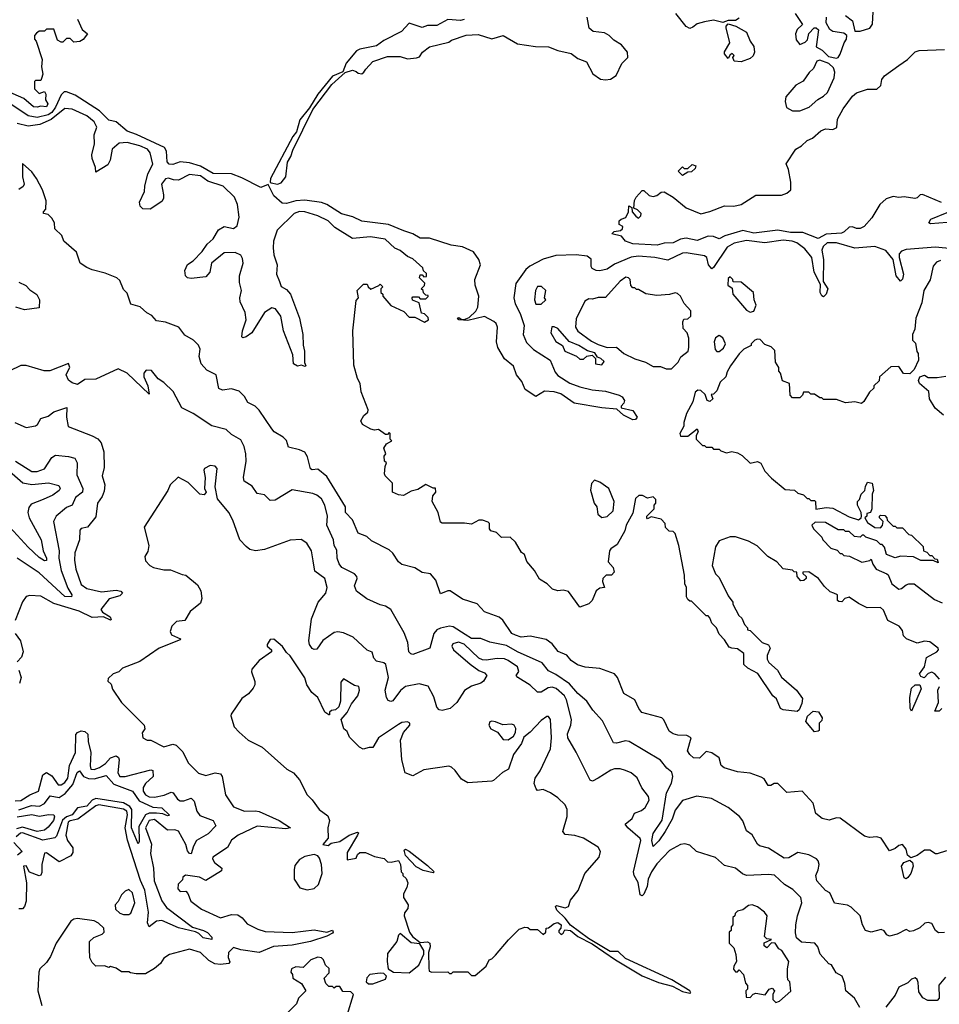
# Model space of a CAD drawing. Extents: x 2386423 to 2568864, y 578392 to 761999.
# Tile 336 of 454: x 2499229 to 2504246, y 671122 to 676492. Entities that reach past the tile are written whole.
import ezdxf

# ---------------------------------------------------------------- set-up
doc = ezdxf.new("R2010")
doc.units = 0

msp = doc.modelspace()

# ---------------------------------------------------------------- linework, layer by layer
at = {"layer": '0CON05XD'}
for points in [[(2499543.8, 676495), (2499569.3, 676439.3), (2499600, 676415), (2499576.4, 676383.6), (2499557, 676373), (2499525, 676370), (2499505, 676390), (2499485, 676390), (2499465, 676370), (2499455, 676370), (2499435, 676380), (2499415, 676440), (2499375, 676440), (2499365, 676430), (2499335, 676430), (2499321.7, 676418.3), (2499310, 676405), (2499310, 676385), (2499320, 676375), (2499352.5, 676275), (2499347.5, 676235), (2499356.2, 676195), (2499348.3, 676171.7), (2499345, 676160), (2499315, 676160), (2499310, 676155), (2499310, 676115), (2499335, 676090), (2499365, 676100), (2499372.5, 676085), (2499370, 676055), (2499383.6, 676033.6), (2499375, 676016.2), (2499345, 676021.2), (2499325, 676014.4), (2499305, 676016), (2499251.5, 676061.5), (2499135, 676113.1)], [(2501655, 676493.8), (2501635, 676486.7), (2501565, 676492.5), (2501505, 676460), (2501455, 676460), (2501425, 676450), (2501355, 676472.5), (2501312.3, 676427.7), (2501215, 676378.8), (2501175, 676350), (2501085, 676332), (2501067.3, 676322.7), (2501011.1, 676255), (2500992.5, 676207.5), (2500935, 676184.2), (2500855, 676085.6), (2500809.5, 676010.5), (2500758.1, 675945), (2500739.2, 675880.8), (2500720, 675855), (2500598.1, 675625), (2500596.4, 675606.4), (2500601.7, 675601.7), (2500635, 675595.6)], [(2500635, 675595.6), (2500655, 675603.1), (2500680.8, 675635), (2500689.6, 675715), (2500708.9, 675745), (2500719.6, 675780.4), (2500827.8, 676002.2), (2500931.8, 676138.2), (2501005.8, 676204.2), (2501045, 676216), (2501065, 676210), (2501075, 676200), (2501095, 676197.5), (2501107.5, 676205), (2501117, 676223), (2501156, 676264), (2501235, 676290.8), (2501305, 676291.2), (2501345, 676278.8), (2501395, 676283.3), (2501410, 676290), (2501426.7, 676315), (2501465, 676343.3), (2501570.5, 676369.5), (2501585, 676380), (2501665, 676407.1), (2501730.7, 676410.7), (2501805, 676387.5), (2501866.1, 676406.1), (2501945, 676360), (2502043.9, 676346.1), (2502115, 676344), (2502164.3, 676324.3), (2502238.3, 676308.3), (2502275, 676280), (2502321.7, 676261.7), (2502355.9, 676195.9), (2502398.3, 676168.3), (2502425, 676163.8), (2502451.9, 676168.1), (2502482.5, 676187.5), (2502515, 676252.5), (2502546.7, 676285), (2502546, 676315), (2502513.3, 676355), (2502471.2, 676381.2), (2502445, 676406), (2502419.7, 676419.7), (2502358.3, 676428.3), (2502336.7, 676445), (2502325.7, 676505)], [(2503155, 676500), (2503135, 676487.5), (2503095, 676487.5), (2503065, 676477.5), (2503015, 676488.8), (2502965, 676481.2), (2502925, 676468.8), (2502901.7, 676451.7), (2502885, 676444.2), (2502865, 676454.2), (2502808.8, 676525)], [(2503460, 676525), (2503500, 676465), (2503471.2, 676438.8), (2503461.4, 676415), (2503465, 676382.5), (2503485, 676357.5), (2503515, 676370), (2503527.5, 676382.5), (2503533.8, 676416.2), (2503563.3, 676446.7), (2503575, 676447.5), (2503586.7, 676436.7), (2503573.9, 676343.9), (2503606.7, 676325), (2503641.7, 676291.7), (2503685, 676282.5)], [(2503685, 676282.5), (2503695, 676286.7), (2503705, 676303.3), (2503726.4, 676365), (2503740, 676385), (2503741.4, 676405), (2503725, 676417.7), (2503665, 676428.5), (2503648.3, 676438.3), (2503629.4, 676475), (2503630.8, 676505)], [(2503735, 676515.6), (2503772.5, 676485), (2503785, 676430), (2503815, 676430), (2503867.5, 676445), (2503881.7, 676468.3), (2503886, 676535)], [(2503165, 676262.5), (2503127.5, 676265), (2503120, 676285), (2503127, 676297), (2503117, 676307), (2503105, 676300), (2503095, 676280), (2503074, 676305), (2503075, 676317.5), (2503103.8, 676365), (2503083, 676447), (2503083, 676457), (2503095, 676470), (2503137, 676457), (2503193.9, 676423.9), (2503214, 676375), (2503234, 676345), (2503238, 676315), (2503231.2, 676295), (2503215, 676280), (2503165, 676262.5)], [(2504257.5, 675495), (2504155, 675538), (2504142.5, 675537.5), (2504125, 675520), (2504113, 675517), (2504055, 675526), (2504025, 675521.4), (2503995, 675526.9), (2503956.2, 675515), (2503921.2, 675485), (2503878.3, 675411.7), (2503836.7, 675363.3), (2503815, 675353.3), (2503795, 675353.3), (2503773, 675363), (2503755, 675361.2), (2503728, 675335), (2503712.2, 675327.8), (2503628.3, 675321.7), (2503585, 675298.6), (2503501.1, 675331.1), (2503435, 675330.9), (2503365, 675343.9), (2503235, 675328.5), (2503175, 675342.1), (2503077.1, 675312.9), (2503045, 675297.5), (2503015, 675310), (2502985, 675310.8), (2502925, 675287.5), (2502865, 675300.6), (2502835, 675294.4), (2502794.2, 675274.2), (2502745, 675273.8), (2502707.3, 675262.7), (2502575, 675270), (2502535, 675283.3), (2502511.7, 675311.7), (2502460, 675325), (2502473, 675337), (2502507, 675343), (2502518.3, 675351.7), (2502520, 675365), (2502500, 675375), (2502500, 675395), (2502510, 675405), (2502536.1, 675413.9), (2502550, 675445), (2502553, 675477), (2502568.3, 675468.3), (2502570, 675445), (2502590.7, 675420.7), (2502605, 675410), (2502618.3, 675421.7), (2502620, 675435), (2502600, 675455), (2502580, 675465), (2502583.6, 675506.4), (2502592.5, 675525), (2502625, 675560), (2502635, 675560), (2502663, 675533), (2502685, 675527.5), (2502705, 675533.8), (2502728.3, 675551.7), (2502745, 675553.8), (2502794.1, 675524.1), (2502865, 675465.8), (2502945, 675433.8), (2502995, 675446.2), (2503075, 675477.5), (2503125.7, 675474.3), (2503165.8, 675484.2), (2503245, 675534.2), (2503385.8, 675534.2), (2503415, 675546.2), (2503436, 675565), (2503437.1, 675605), (2503423.3, 675675), (2503410, 675705), (2503463.6, 675786.4), (2503495, 675803.3), (2503525, 675832.5), (2503553.6, 675846.4), (2503600, 675885), (2503625, 675896.7), (2503665, 675893.3), (2503686.4, 675903.6), (2503690.5, 675949.5), (2503721.2, 676005), (2503773.3, 676075), (2503795, 676093.3), (2503855, 676112.5), (2503905, 676113.3), (2503927, 676133), (2503932.5, 676165), (2503947.5, 676185), (2504025, 676242.5), (2504072.5, 676275), (2504115, 676317.5), (2504136.4, 676323.6), (2504275, 676328.8)], [(2503485, 675994.4), (2503535.8, 676015), (2503582.7, 676057.3), (2503615.3, 676074.7), (2503637.1, 676095), (2503671.8, 676175), (2503676.5, 676205), (2503668.8, 676228.8), (2503643.6, 676253.6), (2503595, 676271.2), (2503577.5, 676265), (2503560, 676225), (2503535.9, 676204.1), (2503503.9, 676156.1), (2503463.3, 676135), (2503409.3, 676070.7), (2503406.2, 676045), (2503412.5, 676012.5), (2503445.8, 675995.8), (2503485, 675994.4)], [(2504318.3, 675241.7), (2504225, 675251.3), (2504065, 675238.2), (2504039.6, 675230.4), (2504028.2, 675215), (2504027.7, 675195), (2504050.9, 675105), (2504045, 675076.7), (2504035, 675066.2), (2504010.9, 675095), (2503994, 675185), (2503953.8, 675233.8), (2503895, 675254.6), (2503785, 675246.2), (2503685.6, 675275.6), (2503635, 675274.7), (2503612.5, 675255), (2503604.7, 675235), (2503614, 675184), (2503612.5, 675065), (2503637.8, 675025), (2503629.5, 674995), (2503615, 674980.8), (2503605, 674985.5), (2503595.9, 675005), (2503597.9, 675047.9), (2503564.2, 675114.2), (2503550.9, 675195), (2503513.1, 675243.1), (2503468.5, 675275), (2503444.4, 675284.4), (2503395, 675288.9), (2503295, 675275.4), (2503195, 675287), (2503127.1, 675272.9), (2503089.2, 675250.8), (2503015, 675140), (2503005, 675134), (2502987.8, 675155), (2502977.3, 675195), (2502965.7, 675205), (2502865, 675220.8), (2502845, 675217.9), (2502765, 675180.4), (2502695, 675195.9), (2502605, 675202.8), (2502565, 675197.3), (2502475, 675159.1), (2502435, 675131.9), (2502395, 675123.1), (2502375, 675124.5), (2502353.1, 675135), (2502346.2, 675146.2), (2502346.6, 675186.6), (2502325, 675202.5), (2502265, 675210), (2502155, 675206.7), (2502085, 675186.2), (2502012.8, 675147.2), (2501991.2, 675128.8), (2501936.2, 675053.8), (2501925.2, 674975), (2501932.4, 674942.4), (2501960.3, 674890.3), (2501981.6, 674825), (2501976.8, 674775), (2501995, 674731.1), (2502033.3, 674693.3), (2502123.3, 674635), (2502150, 674570), (2502165, 674551.5), (2502230.3, 674510.3), (2502285, 674489.2), (2502352.8, 674472.8), (2502425, 674466.9), (2502500, 674445), (2502516, 674435), (2502528, 674415), (2502525, 674400), (2502510, 674385), (2502510, 674375), (2502575, 674360), (2502597.5, 674325), (2502588.3, 674311.7), (2502575, 674310), (2502522.5, 674335), (2502487.5, 674367.5), (2502405.5, 674374.5), (2502255, 674401.2), (2502180.7, 674450.7), (2502145, 674462.5), (2502093.1, 674466.9), (2502045, 674436.2), (2501987.5, 674475), (2501967.9, 674517.9), (2501940, 674555), (2501923.1, 674603.1), (2501875, 674642.9), (2501838, 674705), (2501831.4, 674735), (2501835.3, 674815.3), (2501827.9, 674835), (2501816.2, 674846.2), (2501765, 674872.5), (2501675, 674852), (2501625, 674854.4), (2501617.5, 674865), (2501625, 674868), (2501638.3, 674858.3), (2501655, 674857.5), (2501681.4, 674868.6), (2501717.7, 674902.3), (2501728.2, 674925), (2501734.1, 674985), (2501714.4, 675044.4), (2501713.2, 675075), (2501742.7, 675155), (2501733.6, 675185), (2501705.9, 675225.9), (2501645, 675253.9), (2501582.6, 675262.6), (2501465, 675300.5), (2501415, 675300), (2501373.8, 675323.8), (2501325, 675340), (2501241.2, 675375), (2501095, 675393.6), (2501047, 675417), (2500985, 675433.1), (2500905, 675484.3), (2500875, 675495.7), (2500785, 675507), (2500736.5, 675503.5), (2500685, 675490), (2500661.5, 675491.5), (2500615, 675532), (2500585, 675592.5), (2500545, 675576.9), (2500440.4, 675630.4), (2500385, 675650.5), (2500284, 675654), (2500215, 675693.5), (2500155, 675712), (2500105, 675717.5), (2500065, 675702.5), (2500045, 675704.3), (2500033.6, 675716.4), (2500030, 675775), (2500018.6, 675795), (2499866.6, 675866.6), (2499815, 675883.8), (2499755.6, 675935.6), (2499715, 675944), (2499665, 675995.5), (2499531.2, 676081.2), (2499485, 676098.9), (2499471.8, 676098.2), (2499455, 676082.5), (2499425.5, 676014.5), (2499405, 675985.5), (2499385, 675973.8), (2499325, 675958.9), (2499275, 675967.2), (2499180.8, 676030.8)], [(2502037.7, 673487.7), (2501996.4, 673536.4), (2501982.5, 673575), (2501967, 673587), (2501935, 673642.5), (2501905, 673670), (2501858.3, 673668.3), (2501830, 673695), (2501800, 673705), (2501792.5, 673715), (2501792.5, 673745), (2501785, 673752.5), (2501755, 673763.3), (2501735, 673763.3), (2501695, 673740), (2501656.7, 673746.7), (2501535, 673746.7), (2501525, 673752.5), (2501512, 673805), (2501478.8, 673865), (2501483.3, 673895), (2501500, 673915), (2501497.5, 673937.5), (2501485, 673937.5), (2501445, 673956.7), (2501400.7, 673929.3), (2501365, 673920), (2501323, 673897), (2501295, 673900), (2501263.3, 673915), (2501263.9, 673963.9), (2501223.6, 674003.6), (2501220, 674015), (2501222.5, 674055), (2501230, 674075), (2501220, 674085), (2501218.3, 674111.7), (2501227.5, 674125), (2501216.7, 674155), (2501230.7, 674179.3), (2501260, 674195), (2501250, 674205), (2501250, 674235), (2501245, 674240), (2501235, 674230), (2501225, 674230), (2501187, 674257), (2501165, 674253.8), (2501145, 674258.8), (2501100, 674285), (2501090, 674305), (2501107, 674333), (2501128.3, 674351.7), (2501130, 674365), (2501093, 674463), (2501087, 674507), (2501072.5, 674535), (2501053, 674607), (2501046.7, 674795), (2501065, 674960), (2501077.5, 674975), (2501070, 675015), (2501105, 675050), (2501125, 675050), (2501130, 675035), (2501145, 675022.5), (2501188.3, 675041.7), (2501195, 675050), (2501210, 675035), (2501200, 675025), (2501200, 675005), (2501210, 674995), (2501210, 674985), (2501253.6, 674933.6), (2501325, 674900), (2501355, 674870), (2501385, 674870), (2501437, 674843), (2501460, 674855), (2501458.3, 674868.3), (2501438.3, 674888.3), (2501421.7, 674891.7), (2501408.3, 674948.3), (2501371.7, 674961.7), (2501370, 674975), (2501375, 674980), (2501405, 674980), (2501415, 674970), (2501445, 674970), (2501458.3, 674981.7), (2501458.3, 674988.3), (2501445, 674990), (2501431.7, 675001.7), (2501430, 675015), (2501420, 675025), (2501438.3, 675041.7), (2501440, 675055), (2501410, 675085), (2501415, 675100), (2501425, 675100), (2501435, 675090), (2501448.3, 675091.7), (2501448.3, 675108.3), (2501431.7, 675121.7), (2501428.3, 675138.3), (2501375, 675187.5), (2501345, 675200), (2501305, 675232.5), (2501276.4, 675246.4), (2501222.5, 675295), (2501143, 675307), (2501045, 675298.8), (2500949.3, 675359.3), (2500912.5, 675395), (2500855, 675422), (2500785, 675444.2), (2500755, 675445.8), (2500726.7, 675435), (2500634.2, 675345), (2500613.8, 675285), (2500612.3, 675247.7), (2500615, 675210), (2500634, 675155), (2500631.2, 675105), (2500646.7, 675063.3), (2500655, 675037.5), (2500685, 675020), (2500705.9, 674995.9), (2500756.2, 674865), (2500774.2, 674775), (2500776.1, 674716.1), (2500783.9, 674683.9), (2500782.5, 674622.5), (2500790, 674605), (2500785, 674600), (2500767.5, 674607.5), (2500745, 674602.5), (2500723.8, 674615), (2500720, 674665), (2500668, 674795), (2500653.8, 674875), (2500625, 674916), (2500605, 674920), (2500564.1, 674895.9), (2500496, 674785), (2500465, 674762.5), (2500447.5, 674757.5), (2500442, 674762), (2500444.5, 674795.5), (2500464, 674855), (2500460, 674895), (2500433, 674953), (2500430, 674975), (2500440, 675015), (2500429.3, 675059.3), (2500428, 675095), (2500448.8, 675165), (2500445, 675190), (2500435, 675207.5), (2500405, 675222), (2500345, 675220), (2500276.2, 675165), (2500267.5, 675115), (2500245, 675089.2), (2500165, 675080), (2500145, 675083.8), (2500133.3, 675095), (2500130, 675125), (2500145, 675157.5), (2500175, 675177.5), (2500225, 675227.5), (2500252.3, 675267.7), (2500285, 675296.7), (2500314.1, 675345.9), (2500345, 675363.3), (2500395, 675353.8), (2500415, 675367.5), (2500427.1, 675415), (2500417.5, 675485), (2500401.2, 675525), (2500340, 675585), (2500255, 675610.8), (2500215, 675640.9), (2500155, 675647.1), (2500095, 675616.9), (2500068.3, 675618.3), (2500041.7, 675628.3), (2500025, 675623.3), (2500003.8, 675595), (2500013.8, 675536.2), (2500013.3, 675516.7), (2500005, 675500), (2499942, 675458), (2499900.6, 675460.6), (2499885.8, 675475), (2499882.5, 675497.5), (2499910, 675555), (2499911.2, 675585), (2499928.3, 675651.7), (2499955.8, 675704.2), (2499940.6, 675765), (2499927.1, 675785), (2499885, 675804.4), (2499815, 675822.1), (2499772.1, 675817.9), (2499734, 675785), (2499722.5, 675725), (2499709.3, 675700.7), (2499645, 675660), (2499643.8, 675685), (2499624.5, 675734.5), (2499623.3, 675755), (2499638.2, 675815), (2499636.5, 675863.5), (2499650.4, 675905), (2499636.4, 675935), (2499595, 675968.5), (2499515, 676004), (2499475, 676007.5), (2499401.8, 675948.2), (2499340.1, 675919.9), (2499275, 675911.1), (2499215, 675925.6)], [(2504285, 671960), (2504235, 671942.5), (2504225, 671942.5), (2504195, 671962.5), (2504165, 671962.5), (2504125.7, 671934.3), (2504090.7, 671920.7), (2504073.3, 671935), (2504065, 671967.5), (2504045, 671993.3), (2504025, 671988.8), (2504005, 671972.5), (2503975, 671960), (2503928.3, 672028.3), (2503905, 672036.2), (2503865, 672031.2), (2503838.3, 672038.3), (2503705, 672136.7), (2503685, 672140), (2503645, 672126.2), (2503606.4, 672136.4), (2503572.7, 672162.7), (2503558.3, 672218.3), (2503497.5, 672285), (2503415, 672277.5), (2503365, 672326.7), (2503345, 672326.7), (2503327.5, 672315), (2503313.3, 672315), (2503291.1, 672351.1), (2503275, 672361.4), (2503215, 672382), (2503145, 672390), (2503071.7, 672411.7), (2503056.7, 672425), (2503045, 672466.7), (2503005, 672493.3), (2502975, 672500), (2502937.5, 672465), (2502905, 672466.2), (2502885, 672483.8), (2502872.9, 672505), (2502892.5, 672575), (2502868.3, 672588.3), (2502819.3, 672589.3), (2502795, 672596.7), (2502772.7, 672612.7), (2502743.6, 672673.6), (2502732.5, 672685), (2502624.2, 672714.2), (2502606.2, 672735), (2502585, 672783.3), (2502525, 672817.5), (2502491.2, 672905), (2502474.1, 672924.1), (2502395, 672953.8), (2502315, 672960), (2502273.3, 672973.3), (2502237.9, 672997.9), (2502215, 673026.7), (2502166.6, 673046.6), (2502135, 673087.5), (2502100.9, 673110.9), (2502015, 673130), (2501965, 673124.4), (2501933.3, 673135), (2501914, 673145), (2501865, 673216.7), (2501845, 673233.8), (2501765, 673263.3), (2501725, 673306.2), (2501645, 673332.5), (2501577, 673377), (2501565, 673377.5), (2501525, 673360), (2501498.8, 673435), (2501470.7, 673470.7), (2501425, 673476.7), (2501385, 673503.3), (2501315, 673521.2), (2501295, 673536.2), (2501265, 673582), (2501245, 673600), (2501149.3, 673649.3), (2501123.6, 673673.6), (2501075, 673692.5), (2501044.4, 673764.4), (2501007.5, 673805), (2501006.7, 673835), (2500905, 674000), (2500855, 674040), (2500825, 674036.7), (2500815, 674043.3), (2500798.8, 674108.8), (2500785, 674133.3), (2500755, 674146.7), (2500695, 674160), (2500685, 674197.5), (2500665.8, 674215.8), (2500616.7, 674245), (2500605, 674260), (2500535, 674362.5), (2500514.1, 674384.1), (2500474.1, 674404.1), (2500455, 674437.5), (2500426.4, 674466.4), (2500385, 674478.8), (2500335, 674470.8), (2500315, 674481.2), (2500301.2, 674555), (2500250.2, 674580.2), (2500219.2, 674615), (2500209.2, 674655), (2500213.8, 674695), (2500205, 674717.5), (2500177.5, 674745), (2500130.7, 674770.7), (2500097.5, 674815), (2500025, 674842.5), (2499975, 674850), (2499949.5, 674879.5), (2499922.7, 674892.7), (2499886.1, 674926.1), (2499835, 674940), (2499815, 675000), (2499795, 675020), (2499775, 675070), (2499760, 675085), (2499695, 675110), (2499625, 675127.5), (2499595, 675140), (2499560, 675165), (2499540, 675225), (2499470, 675285), (2499460, 675315), (2499421.7, 675351.7), (2499420, 675385), (2499405, 675410), (2499385, 675430), (2499360, 675435), (2499360, 675445), (2499371.7, 675458.3), (2499373.3, 675505), (2499353.3, 675565), (2499321.2, 675625), (2499295, 675662.5), (2499245, 675707.5), (2499245, 675670), (2499244.3, 675635), (2499253.1, 675595), (2499247.9, 675582.1), (2499224.7, 675565.3)], [(2502845, 675642.5), (2502822.5, 675665), (2502845, 675690), (2502855, 675680), (2502875, 675680), (2502898.3, 675701.7), (2502917.5, 675695), (2502915, 675680), (2502895, 675662.5), (2502875, 675660), (2502845, 675642.5)], [(2504335, 675389.2), (2504198.3, 675378.3), (2504190, 675385), (2504200, 675405), (2504289.7, 675440.3)], [(2504251.9, 675178.1), (2504230.7, 675169.3), (2504213, 675147), (2504197, 675073), (2504162.5, 675015), (2504151.7, 674948.3), (2504117.5, 674865), (2504112.5, 674805), (2504100, 674775), (2504100, 674745), (2504117, 674727), (2504123, 674683), (2504131.7, 674671.7), (2504132.5, 674635), (2504110, 674585), (2504085, 674560), (2504051.7, 674561.7), (2504025, 674600), (2503981.7, 674598.3), (2503920, 674545), (2503918.3, 674521.7), (2503890, 674495), (2503888.3, 674481.7), (2503865, 674460), (2503835, 674410), (2503821.7, 674398.3), (2503785, 674407.5), (2503735, 674402.5), (2503685, 674420), (2503615, 674420), (2503605, 674430), (2503595, 674430), (2503565, 674450), (2503545, 674450), (2503535, 674460), (2503505, 674460), (2503500, 674445), (2503485, 674430), (2503445, 674430), (2503432.5, 674445), (2503428.3, 674508.3), (2503391.7, 674521.7), (2503380, 674565), (2503370, 674575), (2503370, 674595), (2503352.5, 674625), (2503348.3, 674688.3), (2503328.3, 674708.3), (2503295, 674720), (2503268.3, 674748.3), (2503255, 674750), (2503240, 674745), (2503220, 674725), (2503220, 674715), (2503180, 674695), (2503155, 674670), (2503106.4, 674603.6), (2503088.3, 674571.7), (2503082.5, 674545), (2503050, 674515), (2503033, 674467), (2503015, 674450), (2503001.7, 674448.3), (2503010, 674425), (2502995, 674410), (2502980, 674415), (2502968.3, 674448.3), (2502945, 674470), (2502928.3, 674471.7), (2502915, 674460), (2502901.7, 674408.3), (2502867.5, 674345), (2502852.5, 674295), (2502852.5, 674275), (2502830, 674235), (2502835, 674220), (2502875, 674220), (2502925, 674260), (2502930, 674245), (2502920, 674225), (2502920, 674205), (2502955, 674170), (2502965, 674170), (2502975, 674160), (2503005, 674160), (2503015, 674150), (2503045, 674150), (2503055, 674140), (2503085, 674130), (2503115, 674137.5), (2503145, 674130), (2503170, 674115), (2503215, 674072.5), (2503255, 674082.5), (2503273, 674073), (2503295, 674030), (2503330.7, 673990.7), (2503405, 673930), (2503457, 673927), (2503475, 673910), (2503505, 673900), (2503525, 673880), (2503535, 673880), (2503545, 673870), (2503565, 673870), (2503570, 673865), (2503572.5, 673822.5), (2503628.3, 673831.7), (2503665, 673828), (2503755, 673781.2), (2503806.2, 673763.8), (2503820, 673775), (2503822.5, 673785), (2503820, 673805), (2503800, 673845), (2503800, 673865), (2503810, 673875), (2503820, 673905), (2503840, 673925), (2503843, 673947), (2503855, 673970), (2503880, 673965), (2503887.5, 673925), (2503880, 673905), (2503877.5, 673825), (2503870, 673805), (2503851.7, 673798.3), (2503850, 673785), (2503840, 673775), (2503855, 673750), (2503895, 673722.5), (2503925, 673720), (2503937, 673733), (2503940, 673755), (2503920, 673775), (2503920, 673785), (2503925, 673790), (2503948.3, 673788.3), (2503960, 673775), (2503961.7, 673761.7), (2503995, 673730), (2504005, 673730), (2504015, 673720), (2504045, 673720), (2504080, 673685), (2504095, 673680), (2504158.3, 673618.3), (2504160, 673595), (2504178.3, 673588.3), (2504195, 673570), (2504205, 673570), (2504221.7, 673551.7), (2504235, 673550), (2504240, 673530), (2504213, 673543), (2504145, 673542), (2504105, 673562), (2504035, 673565.8), (2504005, 673556.7), (2503957.5, 673575), (2503947.5, 673615), (2503935, 673630), (2503925, 673630), (2503905, 673650), (2503845, 673670), (2503835, 673680), (2503825, 673680), (2503815, 673670), (2503783, 673673), (2503755, 673700), (2503735, 673700), (2503725, 673710), (2503695, 673710), (2503625, 673750), (2503568.3, 673751.7), (2503550, 673735), (2503560, 673715), (2503605, 673670), (2503610, 673655), (2503655, 673610), (2503688.3, 673598.3), (2503705, 673580), (2503715, 673580), (2503725, 673570), (2503757, 673567), (2503823, 673533), (2503867.5, 673542.5), (2503875, 673550), (2503883.3, 673523.3), (2503902.5, 673495), (2503959.5, 673469.5), (2503966.7, 673465), (2503986.7, 673415), (2504025, 673386.7), (2504040.7, 673389.3), (2504065, 673410), (2504080, 673415), (2504110, 673415), (2504220.3, 673330.3), (2504261.2, 673311.2)], [(2499225, 675061.2), (2499262.4, 675042.4), (2499285, 675018.5), (2499322.6, 674992.6), (2499336.8, 674965), (2499335, 674920), (2499255, 674908.8), (2499207.5, 674925)], [(2502757, 674587), (2502785, 674587.5), (2502822.5, 674625), (2502837, 674653), (2502876.4, 674683.6), (2502880, 674705), (2502880, 674755), (2502870, 674785), (2502848.3, 674808.3), (2502847.5, 674845), (2502851.7, 674858.3), (2502875, 674860), (2502890, 674875), (2502890, 674905), (2502853.6, 674943.6), (2502833.6, 674983.6), (2502818.3, 674998.3), (2502805, 675002.5), (2502775, 674992.5), (2502705, 674987.5), (2502645, 674997.5), (2502605, 675020), (2502595, 675020), (2502585, 675030), (2502575, 675030), (2502563, 675043), (2502560, 675075), (2502550, 675085), (2502537, 675087), (2502505, 675066.2), (2502425, 674977.5), (2502385, 674976.7), (2502355, 674967.5), (2502335, 674970), (2502312.7, 674957.3), (2502265, 674860), (2502262, 674815), (2502275, 674793.8), (2502349.3, 674739.3), (2502385, 674720.8), (2502435, 674704.2), (2502485, 674706.7), (2502525, 674671.2), (2502585, 674642), (2502643.9, 674623.9), (2502685, 674600), (2502725, 674600), (2502757, 674587)], [(2503215, 674897.5), (2503235, 674902.5), (2503247.5, 674935), (2503236.7, 674965), (2503232.5, 675005), (2503165, 675060), (2503121.7, 675061.7), (2503120, 675075), (2503105, 675090), (2503095, 675080), (2503092.5, 675045), (2503117, 675027), (2503120, 674995), (2503195, 674907.5), (2503215, 674897.5)], [(2502075, 674940), (2502100, 674965), (2502092.5, 674975), (2502100, 675015), (2502076.7, 675036.7), (2502055, 675037.5), (2502042.5, 675015), (2502037.5, 674965), (2502045, 674940), (2502075, 674940)], [(2502405, 674610), (2502418.3, 674628.3), (2502400, 674645), (2502381.7, 674651.7), (2502367.5, 674675), (2502326.7, 674686.7), (2502280, 674715), (2502226.2, 674736.2), (2502165, 674807.5), (2502145, 674817.5), (2502133.3, 674816.7), (2502127.5, 674785), (2502155, 674737.5), (2502190, 674715), (2502203.6, 674683.6), (2502267, 674657), (2502285, 674640), (2502305, 674640), (2502323, 674657), (2502351.7, 674661.7), (2502370, 674645), (2502370, 674615), (2502405, 674610)], [(2503045, 674682.5), (2503069.3, 674700.7), (2503080, 674725), (2503065, 674757.5), (2503045, 674770), (2503025, 674757.5), (2503018.8, 674735), (2503023.3, 674693.3), (2503033, 674683), (2503045, 674682.5)], [(2501659, 673139), (2501595, 673180), (2501575, 673183.8), (2501525, 673174.2), (2501505, 673164), (2501489.2, 673145), (2501467.5, 673065), (2501375, 673030), (2501362.7, 673032.7), (2501352.9, 673045), (2501347.5, 673095), (2501327.5, 673147.5), (2501253.8, 673275), (2501225, 673294.2), (2501195, 673300), (2501123.1, 673333.1), (2501066, 673375), (2501055.8, 673405), (2501071.2, 673445), (2501068.8, 673455), (2501055, 673470), (2500987.5, 673505), (2500971.9, 673525), (2500960.6, 673555), (2500959.5, 673599.5), (2500944.3, 673625), (2500941.4, 673655), (2500905.7, 673735), (2500908.5, 673785), (2500893.7, 673843.7), (2500875, 673878), (2500849.7, 673899.7), (2500828.3, 673908.3), (2500715, 673928.8), (2500622.5, 673872.5), (2500595, 673870), (2500565, 673900), (2500525, 673907.5), (2500497.7, 673947.7), (2500453.8, 673975), (2500450, 673995), (2500464.4, 674085), (2500462.7, 674125), (2500454.6, 674164.6), (2500435, 674200), (2500385, 674230), (2500355, 674256.2), (2500277, 674277), (2500176.2, 674345), (2500113.3, 674375), (2500066, 674465), (2500015, 674513.8), (2499984.1, 674534.1), (2499948.3, 674578.3), (2499920, 674580), (2499906.4, 674563.6), (2499906, 674545), (2499928, 674495), (2499935, 674450), (2499815, 674564.2), (2499767, 674587), (2499645, 674531.2), (2499585, 674530), (2499545, 674502.5), (2499515, 674511.2), (2499495, 674526.7), (2499483.3, 674555), (2499486.7, 674565), (2499502.5, 674595), (2499495, 674617.5), (2499393, 674577), (2499363, 674577), (2499265, 674606.2), (2499235, 674606.7), (2499172.5, 674575)], [(2504270, 674335), (2504223.6, 674373.6), (2504192.5, 674425), (2504190, 674465), (2504138.3, 674508.3), (2504132.5, 674525), (2504140, 674545), (2504165, 674552.5), (2504185, 674540), (2504235, 674540), (2504281.7, 674548.3)], [(2499202.5, 674295), (2499265, 674267.5), (2499315, 674276.7), (2499326.7, 674285), (2499345, 674316.7), (2499385, 674330), (2499415, 674354), (2499487, 674377), (2499484.2, 674325), (2499494, 674274), (2499625, 674222.5), (2499655, 674206.7), (2499673.8, 674185), (2499687.5, 674135), (2499690.3, 674049.7), (2499680, 674005), (2499694.3, 673955), (2499689.8, 673920.2), (2499678.9, 673891.1), (2499654.4, 673855), (2499645, 673781.2), (2499600, 673725), (2499565, 673716.2), (2499558.3, 673708.3), (2499556, 673655), (2499530.8, 673585), (2499527.5, 673545), (2499535.8, 673495), (2499565, 673412.5), (2499595, 673390.4), (2499675, 673371.8), (2499755, 673380), (2499782, 673375), (2499790, 673365), (2499775, 673350.4), (2499717.1, 673332.9), (2499671.4, 673275), (2499680.7, 673260.7), (2499723.3, 673235), (2499728.3, 673221.7), (2499725, 673217.5), (2499685.9, 673235.9), (2499625, 673232.5), (2499553.9, 673266.1), (2499415, 673307.5), (2499345, 673347.5), (2499285, 673351.2), (2499265, 673346.7), (2499245, 673317.5), (2499203.9, 673216.1)], [(2499085, 674105.3), (2499246.2, 673966.2), (2499295, 673957.2), (2499387, 673967), (2499442.3, 673952.3), (2499450.5, 673935), (2499445, 673924.5), (2499410.6, 673899.4), (2499356.7, 673875), (2499291.1, 673848.9), (2499278.9, 673831.1), (2499273.5, 673805), (2499281.8, 673775), (2499346.7, 673655), (2499357.5, 673595), (2499375.6, 673555), (2499375, 673543.3), (2499365, 673541.4), (2499335, 673558.1), (2499275.6, 673615), (2499155, 673746.5)], [(2499205.7, 674085), (2499295, 674027.8), (2499325, 674027.1), (2499365, 674043.1), (2499405.4, 674104.6), (2499425, 674117.1), (2499495, 674110), (2499530, 674100), (2499542.9, 674075), (2499540.5, 674010.5), (2499573.6, 673935), (2499572.5, 673915), (2499534.6, 673885.4), (2499515.6, 673844.4), (2499485, 673831.9), (2499429.2, 673785), (2499414.2, 673755), (2499444.6, 673595), (2499442.8, 673555), (2499455, 673488.8), (2499491.2, 673391.2), (2499514.2, 673355), (2499512.5, 673345), (2499475, 673345.5), (2499335, 673476.2), (2499215.3, 673555.3)], [(2501615, 672768.8), (2501577.5, 672735), (2501535, 672724), (2501518.3, 672728.3), (2501505, 672742.5), (2501488.6, 672798.6), (2501458, 672858), (2501409.4, 672869.4), (2501333.8, 672855), (2501306.3, 672833.7), (2501265, 672777.5), (2501254.2, 672774.2), (2501239.5, 672779.5), (2501230, 672795), (2501223.1, 672835), (2501240.5, 672905), (2501226, 672975), (2501215, 672983.8), (2501175, 672993.8), (2501160.5, 673010.5), (2501153, 673043), (2501125, 673053.3), (2501048, 673125), (2500995, 673147.5), (2500965, 673154.3), (2500945, 673150.6), (2500883.4, 673106.6), (2500850.7, 673059.3), (2500835, 673056.7), (2500825, 673063.3), (2500811.2, 673085), (2500807.5, 673105), (2500821.5, 673225), (2500857.8, 673315), (2500899.4, 673365), (2500907.5, 673395), (2500894.2, 673445), (2500838.8, 673485), (2500830.9, 673540.9), (2500820.8, 673595), (2500795, 673636.7), (2500765, 673656.7), (2500705, 673653.3), (2500565, 673602.5), (2500515, 673596.2), (2500485, 673603.3), (2500465, 673618.8), (2500430.8, 673655), (2500392.9, 673762.9), (2500370.8, 673805), (2500308.3, 673878.3), (2500296.2, 673945), (2500306.2, 674045), (2500295, 674056.2), (2500269.3, 674060.7), (2500237.5, 674045), (2500233.3, 674035), (2500241.2, 673995), (2500237.5, 673935), (2500247.5, 673915), (2500235, 673900), (2500212.5, 673905), (2500148.8, 673968.8), (2500093, 673997), (2500050, 673955), (2500037.5, 673925), (2499907.5, 673725), (2499933.8, 673625), (2499928.8, 673591.2), (2499912.5, 673565), (2499915, 673540), (2499940, 673515), (2499960, 673505), (2500015, 673492.5), (2500051.7, 673491.7), (2500115, 673466.7), (2500135, 673462.5), (2500199.3, 673409.3), (2500217, 673377), (2500222.5, 673335), (2500215, 673310), (2500160, 673265), (2500130, 673215), (2500085, 673210), (2500058.8, 673185), (2500050, 673155), (2500057.7, 673137.7), (2500106.1, 673116.1), (2500105, 673110), (2499990, 673065), (2499885, 672992.5), (2499790, 672955), (2499770, 672935), (2499740, 672925), (2499711.7, 672898.3), (2499710, 672885), (2499728.3, 672868.3), (2499735, 672840), (2499785, 672767.5), (2499907.5, 672645), (2499912.5, 672625), (2499897, 672603), (2499901.2, 672575), (2499925, 672563.3), (2499945, 672562.5), (2500015, 672526.7), (2500065, 672541.2), (2500082.5, 672535), (2500118.8, 672498.8), (2500148.3, 672438.3), (2500205, 672382), (2500245, 672370), (2500295, 672384), (2500325, 672380), (2500334.1, 672364.1), (2500351.2, 672265), (2500395, 672200), (2500455, 672175.5), (2500515, 672178.1), (2500535, 672173.3), (2500645, 672125.4), (2500706, 672085), (2500681.4, 672078.6), (2500525, 672093.2), (2500421.2, 672045), (2500385, 672018), (2500362.7, 671977.3), (2500283.3, 671925), (2500281.2, 671915), (2500291.2, 671895), (2500332.5, 671865), (2500329.5, 671850.5), (2500245, 671796.7), (2500210, 671815), (2500133, 671827), (2500120, 671815), (2500118.3, 671801.7), (2500093, 671777), (2500091.7, 671751.7), (2500105, 671737.5), (2500135, 671740), (2500146.7, 671726.7), (2500162.5, 671685), (2500220.5, 671640.5), (2500325, 671594.4), (2500385, 671612.2), (2500419.3, 671609.3), (2500443.6, 671593.6), (2500470.9, 671560.9), (2500528.1, 671531.9), (2500568.9, 671518.9), (2500715, 671513.9), (2500835, 671527.5), (2500905, 671515.6), (2500935, 671525.6), (2500939.2, 671515), (2500935, 671510), (2500905, 671494.3), (2500815, 671465.4), (2500715.7, 671444.3), (2500613.3, 671436.7), (2500535, 671404.7), (2500435, 671418.6), (2500395, 671431.1), (2500367.8, 671405), (2500366.8, 671376.8), (2500376.1, 671353.9), (2500370, 671345), (2500325, 671339.3), (2500293.5, 671343.5), (2500260.7, 671360.7), (2500215, 671404.2), (2500155, 671422), (2500046.4, 671393.6), (2500016.1, 671373.9), (2499997.5, 671345), (2499965, 671317.5), (2499915, 671287.5), (2499865, 671287.5), (2499833, 671293), (2499825, 671300), (2499785, 671300), (2499755, 671320), (2499725, 671327.5), (2499715, 671322.5), (2499691.7, 671331.7), (2499645, 671330), (2499625, 671350), (2499612.5, 671375), (2499610, 671425), (2499610, 671465), (2499633, 671487), (2499680, 671505), (2499690, 671515), (2499688.3, 671538.3), (2499660, 671565), (2499635, 671577.5), (2499545, 671590), (2499525, 671586.7), (2499507.5, 671575), (2499427.5, 671455), (2499397, 671383), (2499375, 671350), (2499340, 671315), (2499333, 671297), (2499327.5, 671195), (2499350, 671115)], [(2502405, 673777.5), (2502435, 673782.5), (2502467, 673813), (2502472.5, 673865), (2502442.5, 673935), (2502395, 673970), (2502365, 673980), (2502348.3, 673961.7), (2502343, 673927), (2502362.5, 673855), (2502377.5, 673835), (2502382.5, 673795), (2502405, 673777.5)], [(2504247.5, 672895), (2504222.5, 672925), (2504205, 672933.3), (2504185, 672926.7), (2504163.3, 672903.3), (2504145, 672910), (2504138.8, 672925), (2504165, 672962.5), (2504177, 673013), (2504232.5, 673045), (2504242.5, 673055), (2504240, 673065), (2504195, 673098.8), (2504165, 673103.3), (2504125, 673092.5), (2504067.5, 673115), (2504051.2, 673131.2), (2504045, 673160), (2504026.7, 673185), (2503966.1, 673216.1), (2503942.3, 673272.3), (2503925, 673286), (2503853.6, 673283.6), (2503805, 673307.5), (2503755, 673342.5), (2503730, 673335), (2503715, 673317.5), (2503698.3, 673318.3), (2503690, 673325), (2503690, 673355), (2503670, 673365), (2503651.7, 673371.7), (2503620, 673400), (2503587.5, 673445), (2503535, 673480), (2503501.7, 673478.3), (2503501.7, 673471.7), (2503520, 673455), (2503520, 673445), (2503507, 673433), (2503491.7, 673431.7), (2503470, 673455), (2503468.3, 673478.3), (2503455, 673480), (2503445, 673490), (2503395, 673497.5), (2503360, 673535), (2503310, 673565), (2503253, 673623), (2503205, 673647.5), (2503135, 673672.5), (2503105, 673672.5), (2503045, 673650), (2503025, 673617.5), (2503007.5, 673515), (2503025, 673470), (2503045, 673450), (2503095, 673350), (2503120, 673315), (2503120, 673305), (2503153, 673243), (2503168.3, 673228.3), (2503183, 673193), (2503200, 673175), (2503200, 673165), (2503215, 673160), (2503280, 673095), (2503315, 673082.5), (2503323.8, 673065), (2503307.5, 673025), (2503307.5, 673005), (2503316.4, 672986.4), (2503363.9, 672943.9), (2503385.8, 672905.8), (2503466.7, 672835), (2503499.3, 672789.3), (2503497, 672763), (2503482.5, 672727.5), (2503471.7, 672718.3), (2503395, 672727.5), (2503380, 672735), (2503358.3, 672788.3), (2503337.5, 672805), (2503256.4, 672926.4), (2503202.5, 672955), (2503180, 672975), (2503180, 673035), (2503145, 673061.2), (2503113.8, 673063.8), (2503100.7, 673070.7), (2503075, 673110), (2503045, 673140), (2503030, 673175), (2503005, 673200), (2502995, 673230), (2502985, 673240), (2502975, 673240), (2502895, 673320), (2502885, 673320), (2502875, 673330), (2502867.5, 673345), (2502867.5, 673395), (2502857.5, 673415), (2502857, 673463), (2502826, 673625), (2502805, 673690), (2502795, 673700), (2502771.7, 673701.7), (2502753, 673723), (2502750, 673745), (2502728.3, 673768.3), (2502675, 673780), (2502655, 673770), (2502650, 673775), (2502650, 673785), (2502690, 673825), (2502690, 673845), (2502700, 673855), (2502700, 673875), (2502685, 673890), (2502655, 673882.5), (2502627, 673897), (2502607, 673897), (2502589.3, 673880.7), (2502575, 673800), (2502537.5, 673735), (2502530, 673705), (2502489.3, 673630.7), (2502453.6, 673606.4), (2502447.5, 673595), (2502440, 673535), (2502467.5, 673505), (2502471.7, 673478.3), (2502457.5, 673462.5), (2502428.3, 673461.7), (2502410, 673445), (2502408.3, 673428.3), (2502420, 673395), (2502395, 673392.5), (2502375, 673377.5), (2502352.5, 673325), (2502333.6, 673306.4), (2502285, 673287.5), (2502223, 673373), (2502195, 673380), (2502165, 673376.7), (2502136.4, 673386.4), (2502106.7, 673415), (2502065, 673440), (2502037.7, 673487.7)], [(2499204.3, 673145), (2499233.6, 673103.6), (2499248.9, 673045), (2499238.6, 673015), (2499215, 672990)], [(2502885, 671183.8), (2502890, 671185), (2502886.1, 671196.1), (2502787.5, 671255), (2502535, 671371.2), (2502495, 671410), (2502450.5, 671410.5), (2502331.7, 671481.7), (2502233.6, 671553.6), (2502205, 671592.5), (2502160, 671635), (2502152.5, 671655), (2502158.3, 671661.7), (2502205, 671647.5), (2502222.5, 671655), (2502235, 671690), (2502276.7, 671743.3), (2502312.5, 671835), (2502390, 671925), (2502398.8, 671955), (2502385, 671980), (2502305, 672028.8), (2502257, 672043), (2502205, 672047.5), (2502193.3, 672065), (2502216.1, 672146.1), (2502216, 672185), (2502205, 672210), (2502165, 672248.8), (2502125, 672276.2), (2502085, 672293.3), (2502055, 672287.5), (2502046.7, 672296.7), (2502036.4, 672326.4), (2502041.2, 672355), (2502069.2, 672395), (2502124.6, 672515), (2502131.1, 672575), (2502125.8, 672675.8), (2502115, 672692.5), (2502105, 672692.5), (2502075, 672670), (2502014.2, 672605.8), (2501980.3, 672579.7), (2501966.2, 672545), (2501923.3, 672485), (2501896.1, 672403.9), (2501863.8, 672386.2), (2501815, 672342.5), (2501805, 672340), (2501675, 672330), (2501640.5, 672350.5), (2501605, 672397.5), (2501585.8, 672415.8), (2501570.7, 672420.7), (2501435, 672401.2), (2501375, 672367.5), (2501332.5, 672385), (2501313.3, 672455), (2501306.4, 672563.6), (2501322.5, 672605), (2501357.5, 672645), (2501357.5, 672655), (2501345, 672662.5), (2501315, 672658.8), (2501295, 672648.8), (2501186.7, 672575), (2501155, 672522.5), (2501135, 672523.3), (2501103.3, 672513.3), (2501082.5, 672525), (2501029.3, 672579.3), (2501015, 672610), (2500997.5, 672625), (2500982.5, 672675), (2501015, 672713.3), (2501039.3, 672760.7), (2501073.8, 672805), (2501083.3, 672835), (2501080, 672855), (2501055, 672860), (2500995, 672897.5), (2500981.7, 672878.3), (2500980, 672775), (2500970, 672745), (2500951.7, 672728.3), (2500930, 672725), (2500920, 672715), (2500920, 672700), (2500915, 672700), (2500893.3, 672715), (2500856.7, 672795), (2500822.7, 672822.7), (2500796.2, 672865), (2500785, 672902.5), (2500705, 673022.5), (2500685, 673040), (2500663.3, 673073.3), (2500615, 673113.3), (2500595, 673112.5), (2500580, 673085), (2500580, 673075), (2500602.5, 673055), (2500602.5, 673045), (2500535, 672997.5), (2500495, 672950), (2500493.3, 672935), (2500513, 672883), (2500512.5, 672865), (2500503.6, 672846.4), (2500477.5, 672815), (2500440.5, 672789.5), (2500383.3, 672705), (2500381.2, 672695), (2500400, 672635), (2500425.8, 672605.8), (2500475, 672563.3), (2500552.5, 672525), (2500687.5, 672405), (2500722.5, 672385), (2500756.1, 672346.1), (2500797.5, 672265), (2500825, 672237.5), (2500862.5, 672185), (2500910.7, 672150.7), (2500920, 672125), (2500910, 672085), (2500911.7, 672028.3), (2500883.6, 671993.6), (2500911.7, 671988.3), (2500928.3, 672001.7), (2500975, 672010), (2501027.5, 672045), (2501071.7, 672061.7), (2501077.5, 672057.5), (2501072.5, 672045), (2501015, 671950), (2501015, 671910), (2501065, 671920), (2501071.7, 671938.3), (2501085, 671950), (2501115, 671950), (2501165, 671927.5), (2501217, 671917), (2501235, 671900), (2501255, 671897.5), (2501296.4, 671906.4), (2501307.5, 671885), (2501310, 671845), (2501320, 671835), (2501320, 671825), (2501338.3, 671808.3), (2501347.5, 671785), (2501341.7, 671758.3), (2501322.5, 671725), (2501322.5, 671705), (2501348.8, 671665), (2501346.7, 671645), (2501328.3, 671621.7), (2501327.5, 671605), (2501356.7, 671515), (2501372.3, 671492.3), (2501415, 671460), (2501453.6, 671463.6), (2501467.5, 671455), (2501468.8, 671435), (2501460, 671405), (2501460.7, 671320.7), (2501463.6, 671303.6), (2501478.3, 671298.3), (2501565, 671300), (2501575, 671290), (2501585, 671290), (2501595, 671300), (2501675, 671300), (2501695, 671280), (2501715, 671280), (2501775, 671330), (2501790, 671365), (2501805, 671370), (2501825, 671390), (2501895.8, 671474.2), (2501955, 671531.2), (2501985, 671543.3), (2502001.7, 671541.7), (2502015, 671530), (2502055, 671530), (2502085, 671502.5), (2502100, 671515), (2502101.7, 671538.3), (2502115, 671540), (2502145, 671562.5), (2502165, 671567.5), (2502182.5, 671555), (2502181.7, 671538.3), (2502170, 671525), (2502170, 671515), (2502183, 671503), (2502195, 671510), (2502202.5, 671527.5), (2502233.9, 671523.9), (2502275, 671492.5), (2502352.7, 671452.7), (2502480, 671365), (2502625, 671277.1), (2502715, 671240.6), (2502790.8, 671220.8), (2502845, 671192), (2502885, 671183.8)], [(2504275, 671513.3), (2504242.7, 671512.7), (2504226.2, 671525), (2504205, 671563.3), (2504185, 671568.8), (2504167.5, 671565), (2504140.7, 671539.3), (2504105, 671522.5), (2504085, 671520), (2504065, 671530), (2504015.9, 671504.1), (2503975, 671493.8), (2503960.5, 671500.5), (2503945, 671522.5), (2503929.3, 671529.3), (2503875, 671516.2), (2503844.4, 671524.4), (2503827.5, 671555), (2503814, 671605), (2503765, 671652), (2503745, 671662), (2503675, 671673.3), (2503649.3, 671729.3), (2503625, 671742.5), (2503578, 671795), (2503571.9, 671825), (2503585.8, 671855), (2503590.8, 671885), (2503586, 671905), (2503576.7, 671915), (2503535, 671937.5), (2503475, 671950.5), (2503425, 671920.9), (2503399.4, 671919.4), (2503313.6, 671973.6), (2503265, 671986.2), (2503254, 671995), (2503225, 672046.7), (2503195, 672067.5), (2503175, 672122.5), (2503156.6, 672146.6), (2503095, 672196), (2503003.3, 672245), (2502923.2, 672256.8), (2502845, 672233.1), (2502805, 672180.6), (2502788.3, 672131.7), (2502751.1, 672065), (2502715.5, 672014.5), (2502685, 671983.3), (2502678.4, 672015), (2502685, 672054.2), (2502735, 672127.1), (2502757.1, 672275), (2502785, 672328), (2502792.5, 672365), (2502787.3, 672387.3), (2502760.2, 672410.2), (2502725, 672454.2), (2502555, 672555.8), (2502535, 672558.6), (2502485, 672545.8), (2502468.8, 672548.8), (2502408.3, 672668.3), (2502355.9, 672725.9), (2502324.2, 672775), (2502275, 672816.9), (2502229.2, 672869.2), (2502155, 672920.9), (2502115, 672941.4), (2502080, 672985), (2501945, 673044.6), (2501885, 673078.4), (2501795, 673096.6), (2501745, 673117.9), (2501695, 673117.9), (2501659, 673139)], [(2503813.3, 671105), (2503782.9, 671155), (2503736, 671195), (2503730.8, 671235), (2503716.1, 671276.1), (2503684.1, 671294.1), (2503658.3, 671338.3), (2503643.6, 671343.6), (2503596.7, 671395), (2503583.3, 671435), (2503567.5, 671455), (2503495, 671460.8), (2503467.5, 671485), (2503461.3, 671511.3), (2503463.1, 671555), (2503473.1, 671605), (2503497.1, 671675), (2503491.2, 671705), (2503447.4, 671747.4), (2503401.4, 671775), (2503346.3, 671826.3), (2503315, 671830.6), (2503195, 671824.2), (2503173.4, 671833.4), (2503134.4, 671864.4), (2503075, 671880), (2503025, 671922), (2502922.5, 671955), (2502885, 671990), (2502858, 671998), (2502835, 671993.8), (2502775, 671960.8), (2502705, 671888.6), (2502676.2, 671845), (2502658.7, 671805), (2502651.8, 671765), (2502635, 671722), (2502625, 671714.4), (2502615, 671720), (2502604.2, 671785.8), (2502581.5, 671825), (2502578.4, 671845), (2502618.6, 672015), (2502615, 672026.2), (2502546.7, 672085), (2502532.5, 672105), (2502571.2, 672135), (2502583.8, 672165), (2502621.3, 672178.7), (2502641.4, 672195), (2502664.2, 672235), (2502660, 672255), (2502623, 672303), (2502597.9, 672357.9), (2502564.4, 672384.4), (2502535, 672397.5), (2502505, 672405.7), (2502474.4, 672405.6), (2502455, 672400), (2502385.8, 672355), (2502355, 672338.8), (2502341.2, 672345), (2502265, 672497.5), (2502219.2, 672575), (2502217.3, 672597.3), (2502236.5, 672645), (2502239.1, 672675), (2502212.7, 672782.7), (2502202.2, 672805), (2502156.9, 672845), (2502135, 672852.5), (2502111.9, 672848.1), (2502075, 672824.3), (2502055, 672824), (2502015, 672862), (2501946.7, 672905), (2501937.5, 672915), (2501953, 672937), (2501945, 672963.3), (2501895, 672997.8), (2501875, 673005.6), (2501835, 673008.8), (2501775, 672998.8), (2501755, 673001.2), (2501735, 673010), (2501655, 673085.4), (2501623.4, 673096.6), (2501592.1, 673087.9), (2501586, 673075), (2501596, 673055), (2501687.7, 672977.7), (2501735, 672942.5), (2501765, 672930), (2501777.5, 672915), (2501760, 672885), (2501745, 672873.3), (2501695, 672856.7), (2501656, 672834), (2501615, 672768.8)], [(2499223.8, 672945), (2499238, 672905), (2499228.3, 672871.7)], [(2504095, 672720), (2504087.5, 672735), (2504085.8, 672795), (2504094.2, 672845.8), (2504115, 672864), (2504140, 672865), (2504147, 672843), (2504095, 672720)], [(2504260, 672735), (2504245, 672720), (2504221.7, 672721.7), (2504241.7, 672768.3), (2504237.5, 672835), (2504247.5, 672855)], [(2503565, 672607.5), (2503517.5, 672665), (2503527, 672693), (2503558.3, 672721.7), (2503586.4, 672716.4), (2503606.7, 672685), (2503605, 672670), (2503590, 672655), (2503590, 672615), (2503585, 672612.5), (2503565, 672607.5)], [(2501895, 672563.8), (2501923.8, 672585), (2501934, 672605), (2501935.9, 672625.9), (2501927.5, 672645), (2501915, 672650), (2501865, 672646.7), (2501825, 672662.5), (2501805, 672666.7), (2501795, 672662.5), (2501788.8, 672645), (2501800, 672625), (2501836.4, 672606.4), (2501866.4, 672566.4), (2501895, 672563.8)], [(2499205, 672232.1), (2499235, 672233.2), (2499284.7, 672265.3), (2499331.4, 672285), (2499355, 672373.8), (2499375, 672386.7), (2499405, 672368.6), (2499438.6, 672318.6), (2499455, 672318.5), (2499475, 672331.5), (2499491.1, 672355), (2499501.6, 672425), (2499533.1, 672495), (2499536.5, 672593.5), (2499544.6, 672605.4), (2499565, 672614.4), (2499585, 672610), (2499600.6, 672595), (2499602.1, 672555), (2499616.8, 672495), (2499613.3, 672423.3), (2499618, 672405), (2499635, 672402.3), (2499665, 672412.8), (2499696.9, 672435), (2499725, 672465.5), (2499755, 672477.3), (2499768.1, 672468.1), (2499772.1, 672455), (2499765.4, 672385), (2499776.2, 672365), (2499804.7, 672364.7), (2499945, 672400.8), (2499955, 672398), (2499956.9, 672365), (2499915, 672326), (2499902.9, 672305), (2499902.2, 672285), (2499915, 672264.7), (2499935, 672253.3), (2499965, 672251.6), (2500017.9, 672262.1), (2500055, 672278.6), (2500066, 672275), (2500090.9, 672240.9), (2500105, 672231.4), (2500125, 672231.1), (2500165.5, 672245.5), (2500180.9, 672230.9), (2500195.4, 672175.4), (2500212, 672152), (2500285, 672124), (2500300, 672095), (2500258.3, 672051.7), (2500194.5, 672015), (2500176.7, 671985), (2500165, 671943.3), (2500155, 671944.2), (2500145, 671958.8), (2500135.4, 671994.6), (2500095, 672066.2), (2500075, 672074.6), (2500035, 672072.3), (2499965, 672130.3), (2499935, 672124.7), (2499915.2, 672085), (2499948.6, 671995), (2499943, 671945), (2499959.4, 671865), (2499963, 671795), (2500005, 671685.6), (2500030.9, 671650.9), (2500172.4, 671542.4), (2500232.5, 671525), (2500253, 671513), (2500278.3, 671488.3), (2500276.7, 671475), (2500230, 671485), (2500207.5, 671507.5), (2500187.7, 671517.7), (2500095, 671538.5), (2500005, 671579.5), (2499975, 671575.5), (2499935, 671543.8), (2499927.4, 671567.4), (2499931.4, 671625), (2499912.8, 671745), (2499887.8, 671797.8), (2499816.9, 672016.9), (2499805.1, 672085.1), (2499816.8, 672155), (2499814.1, 672175), (2499795, 672185.9), (2499660.4, 672209.6), (2499645, 672204.2), (2499547.4, 672132.6), (2499505, 672123.2), (2499494.3, 672115), (2499480.5, 672045), (2499489.5, 672015), (2499519.4, 671975), (2499520, 671950), (2499508.2, 671931.8), (2499445, 671899.1), (2499375, 671948.6), (2499365, 671946), (2499349.4, 671885), (2499349.4, 671840.6), (2499344, 671826), (2499335, 671822), (2499283.3, 671843.3), (2499265, 671877.1), (2499250, 671875), (2499266.7, 671785), (2499264.4, 671685), (2499255, 671656), (2499245, 671642.9), (2499225, 671643.6)], [(2499225, 672183.1), (2499293.2, 672206.8), (2499336.8, 672203.2), (2499365, 672218), (2499395, 672258.6), (2499445, 672250.9), (2499477.6, 672272.4), (2499519, 672321), (2499543.4, 672386.6), (2499555, 672395.8), (2499578.2, 672365), (2499605, 672353.3), (2499635, 672352.6), (2499700.7, 672370.7), (2499743.4, 672323.4), (2499845, 672284.4), (2499881.9, 672231.9), (2499955, 672197.7), (2500005, 672193.5), (2500046.1, 672153.9), (2500035, 672150.8), (2500011.1, 672161.1), (2499975.3, 672165.3), (2499935, 672163.7), (2499915, 672154.7), (2499878.6, 672091.4), (2499880.7, 672009.3), (2499875, 671997.5), (2499839.2, 672085), (2499841, 672185), (2499830.5, 672200.5), (2499795, 672221.7), (2499645, 672244.8), (2499624.9, 672235.1), (2499595, 672202.2), (2499545, 672193.5), (2499515.3, 672155), (2499485, 672144.3), (2499463.4, 672126.6), (2499430.6, 672039.4), (2499420.6, 672029.4), (2499355, 672017.9), (2499245, 672056.6), (2499234.6, 672055), (2499210.8, 672035)], [(2499215, 672144.7), (2499295, 672156.7), (2499335, 672148.2), (2499388.1, 672158.1), (2499415.8, 672155.8), (2499420, 672145), (2499413.1, 672125), (2499385, 672087.5), (2499365, 672072.2), (2499325, 672064.7), (2499245, 672088.1), (2499211.5, 672078.5)], [(2499198.2, 672005), (2499242.2, 671955), (2499218.1, 671935)], [(2500797, 671747), (2500835, 671753.3), (2500860, 671775), (2500880, 671835), (2500876.7, 671885), (2500865, 671920), (2500855, 671932.5), (2500835, 671940), (2500785, 671928.8), (2500755, 671912.5), (2500731.2, 671878.8), (2500726.7, 671855), (2500727.5, 671805), (2500757, 671757), (2500797, 671747)], [(2501485, 671840), (2501431.2, 671851.2), (2501391.7, 671871.7), (2501334.2, 671934.2), (2501327.5, 671962.5), (2501335, 671967.5), (2501355, 671958), (2501455, 671878.8), (2501490, 671845), (2501485, 671840)], [(2504065, 671805.8), (2504055, 671812.5), (2504040, 671875), (2504053.6, 671896.4), (2504085, 671907.5), (2504100, 671895), (2504103.3, 671875), (2504091.2, 671835), (2504075, 671813.1), (2504065, 671805.8)], [(2499825, 671612.5), (2499835, 671620), (2499858, 671675), (2499845, 671730), (2499825, 671747.5), (2499805, 671740), (2499785, 671720), (2499767, 671683), (2499750, 671665), (2499751.7, 671641.7), (2499775, 671620), (2499795, 671612.5), (2499825, 671612.5)], [(2503355, 671132.5), (2503375, 671140), (2503437, 671193), (2503430, 671245), (2503420, 671255), (2503417.5, 671275), (2503417.5, 671315), (2503426, 671355), (2503386.7, 671415), (2503370, 671425), (2503350, 671455), (2503331.7, 671458.3), (2503305, 671430), (2503291.7, 671441.7), (2503291.7, 671458.3), (2503330, 671475), (2503305, 671480), (2503292.5, 671492.5), (2503306.7, 671605), (2503292.5, 671625), (2503255, 671653.3), (2503225, 671663.8), (2503205, 671661.2), (2503175, 671636.7), (2503145, 671630), (2503131.7, 671618.3), (2503130, 671605), (2503120, 671595), (2503120, 671555), (2503110, 671545), (2503110, 671525), (2503100, 671515), (2503100, 671455), (2503125, 671430), (2503137, 671393), (2503140, 671355), (2503125, 671330), (2503123.3, 671313.3), (2503135, 671300), (2503145, 671300), (2503155, 671310), (2503177.5, 671285), (2503188.3, 671238.3), (2503200, 671225), (2503200, 671205), (2503190, 671195), (2503191.7, 671161.7), (2503215, 671160), (2503231.7, 671178.3), (2503245, 671182.5), (2503297, 671173), (2503317.5, 671205), (2503335, 671210), (2503346.7, 671195), (2503337.5, 671175), (2503338.3, 671148.3), (2503355, 671132.5)], [(2501355, 671293.8), (2501406.2, 671335), (2501433.8, 671395), (2501433.8, 671415), (2501412.5, 671452.5), (2501365, 671456.7), (2501305, 671507.5), (2501295, 671500), (2501287.5, 671465), (2501235, 671400), (2501233.3, 671355), (2501240, 671315), (2501268.3, 671298.3), (2501355, 671293.8)], [(2501016.4, 671063.6), (2501050, 671175), (2501035, 671190), (2500991.7, 671191.7), (2500975, 671220), (2500955, 671220), (2500945, 671210), (2500935, 671220), (2500915, 671220), (2500900, 671235), (2500890, 671265), (2500917, 671293), (2500917, 671317), (2500897.5, 671335), (2500887.5, 671365), (2500875, 671376.2), (2500855, 671380), (2500817.5, 671365), (2500775, 671322.5), (2500735, 671326.2), (2500712.5, 671315), (2500708.3, 671298.3), (2500717.5, 671285), (2500720, 671265), (2500767.5, 671235), (2500790, 671195), (2500750, 671155), (2500740, 671125), (2500671.7, 671058.3)], [(2501133, 671233), (2501155, 671233.3), (2501225, 671260), (2501230, 671275), (2501215, 671290), (2501195, 671292.5), (2501140, 671285), (2501123, 671267), (2501120, 671245), (2501133, 671233)], [(2504279.5, 671270.5), (2504242.9, 671227.1), (2504246.2, 671155), (2504235, 671143.3), (2504183.6, 671143.6), (2504157, 671157), (2504135, 671190), (2504130.8, 671240.8), (2504125, 671257.5), (2504113.9, 671266.1), (2504095, 671260), (2504075, 671240), (2504026, 671215), (2504005, 671171.2), (2503953.9, 671106.1)]]:
    msp.add_lwpolyline(points, dxfattribs=at)

doc.saveas('drawing.dxf')
